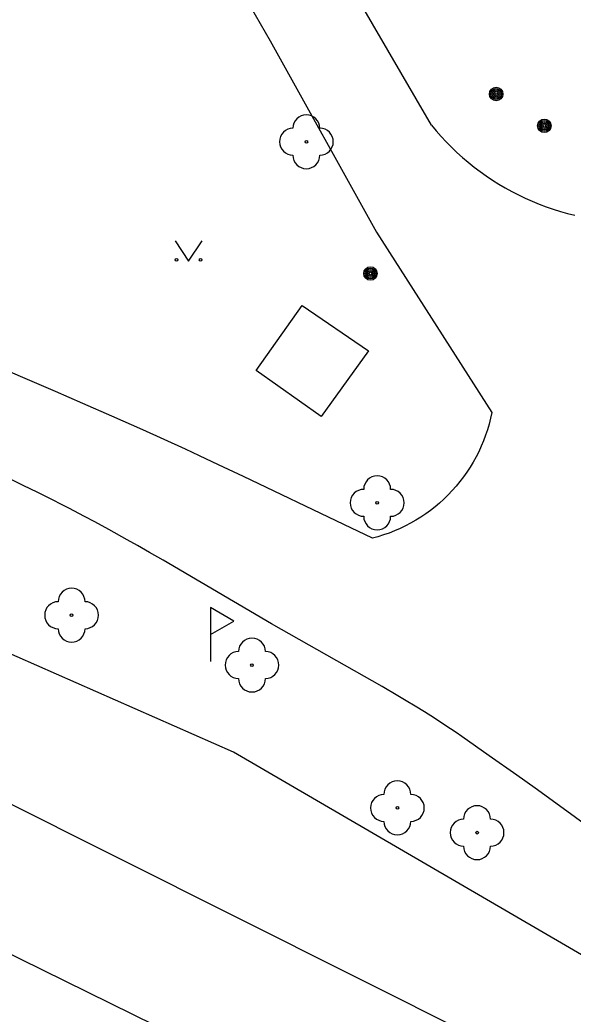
# Model space of a CAD drawing. Extents: x -540150 to -533593, y -1185082 to -1180066.
# Drawn here: x -536273.01 to -536252.46, y -1184774.99 to -1184738.1 of the extents above; entities that cross this region are included whole.
import ezdxf

# ---------------------------------------------------------------- set-up
doc = ezdxf.new("R2010")
doc.units = 0
for name, color, linetype in [('KN_HRAN_PARCEL', 7, 'Continuous'), ('Vrstva 10', 7, 'Continuous'), ('Vrstva 11', 7, 'Continuous'), ('Vrstva 22', 7, 'Continuous'), ('Vrstva 25', 7, 'Continuous'), ('Vrstva 31', 7, 'Continuous'), ('Vrstva 36', 7, 'Continuous'), ('Vrstva 7', 7, 'Continuous')]:
    doc.layers.add(name, color=color, linetype=linetype)

msp = doc.modelspace()

# ---------------------------------------------------------------- linework, layer by layer
at = {"layer": 'KN_HRAN_PARCEL'}
for p, q in [((-536244.672, -1184781.561), (-536278.862, -1184764.441)), ((-536249.882, -1184784.311), (-536280.772, -1184769.131))]:
    msp.add_line(p, q, dxfattribs=at)
at = {"layer": 'Vrstva 10'}
for p, q in [((-536257.729, -1184742.002), (-536267.662, -1184724.901)), ((-536270.172, -1184727.631), (-536263.722, -1184738.871)), ((-536263.722, -1184738.871), (-536259.762, -1184745.971)), ((-536259.762, -1184745.971), (-536255.482, -1184752.671))]:
    msp.add_line(p, q, dxfattribs=at)
for points in [[(-536257.729, -1184742.002), (-536257.55, -1184742.216), (-536257.366, -1184742.425), (-536257.176, -1184742.628), (-536256.98, -1184742.826), (-536256.778, -1184743.019), (-536256.571, -1184743.205), (-536256.359, -1184743.385), (-536256.141, -1184743.56), (-536255.919, -1184743.727), (-536255.692, -1184743.889), (-536255.46, -1184744.044), (-536255.224, -1184744.192), (-536254.984, -1184744.333), (-536254.74, -1184744.467), (-536254.492, -1184744.595), (-536254.241, -1184744.715), (-536253.986, -1184744.828), (-536253.728, -1184744.933), (-536253.467, -1184745.031), (-536253.204, -1184745.122), (-536252.938, -1184745.205), (-536252.67, -1184745.28), (-536252.399, -1184745.347)], [(-536268.452, -1184753.311), (-536269.601, -1184752.801), (-536270.679, -1184752.329), (-536271.692, -1184751.889), (-536272.644, -1184751.48), (-536273.536, -1184751.098), (-536275.212, -1184750.389), (-536276.681, -1184749.772)], [(-536272.343, -1184755.642), (-536272.888, -1184755.375), (-536273.416, -1184755.119), (-536273.929, -1184754.873), (-536274.427, -1184754.637), (-536275.395, -1184754.186), (-536276.304, -1184753.769), (-536277.159, -1184753.383), (-536277.962, -1184753.025), (-536278.717, -1184752.693), (-536279.425, -1184752.385), (-536280.09, -1184752.098), (-536281.34, -1184751.564)], [(-536255.482, -1184752.671), (-536255.529, -1184752.885), (-536255.583, -1184753.098), (-536255.645, -1184753.308), (-536255.715, -1184753.516), (-536255.792, -1184753.721), (-536255.877, -1184753.924), (-536255.969, -1184754.123), (-536256.068, -1184754.318), (-536256.175, -1184754.51), (-536256.288, -1184754.698), (-536256.408, -1184754.881), (-536256.534, -1184755.061), (-536256.667, -1184755.235), (-536256.807, -1184755.404), (-536256.952, -1184755.568), (-536257.104, -1184755.727), (-536257.272, -1184755.891), (-536257.423, -1184756.028), (-536257.591, -1184756.169), (-536257.764, -1184756.304), (-536257.941, -1184756.433), (-536258.123, -1184756.555), (-536258.31, -1184756.67), (-536258.5, -1184756.779), (-536258.695, -1184756.88), (-536258.893, -1184756.974), (-536259.094, -1184757.062), (-536259.298, -1184757.141), (-536259.506, -1184757.213), (-536259.715, -1184757.278), (-536259.912, -1184757.331)], [(-536259.912, -1184757.331), (-536260.978, -1184756.826), (-536264.705, -1184755.046), (-536265.638, -1184754.605), (-536266.34, -1184754.276), (-536266.866, -1184754.032), (-536267.658, -1184753.669), (-536268.452, -1184753.311)], [(-536268.196, -1184757.863), (-536268.639, -1184757.61), (-536269.027, -1184757.391), (-536269.709, -1184757.012), (-536270.223, -1184756.732), (-536270.61, -1184756.525), (-536271.194, -1184756.22), (-536271.488, -1184756.069), (-536271.782, -1184755.921), (-536272.343, -1184755.642)], [(-536259.554, -1184762.839), (-536263.672, -1184760.511), (-536267.692, -1184758.154), (-536268.196, -1184757.863)], [(-536251.776, -1184768.133), (-536252.976, -1184767.264), (-536253.878, -1184766.615), (-536254.556, -1184766.13), (-536255.577, -1184765.408), (-536256.089, -1184765.049), (-536256.602, -1184764.691), (-536256.814, -1184764.545), (-536257.227, -1184764.268), (-536257.617, -1184764.014), (-536257.986, -1184763.78), (-536258.335, -1184763.565), (-536258.663, -1184763.365), (-536258.972, -1184763.18), (-536259.554, -1184762.839)]]:
    msp.add_lwpolyline(points, dxfattribs=at)
at = {"layer": 'Vrstva 11'}
msp.add_line((-536264.232, -1184751.111), (-536262.522, -1184748.701), dxfattribs=at)
msp.add_lwpolyline([(-536262.522, -1184748.701), (-536260.062, -1184750.381), (-536261.822, -1184752.821), (-536264.232, -1184751.111)], dxfattribs=at)
at = {"layer": 'Vrstva 22'}
for centre in [(-536262.372, -1184742.621), (-536259.742, -1184756.021), (-536271.092, -1184760.191), (-536264.392, -1184762.041), (-536258.992, -1184767.341), (-536256.032, -1184768.261)]:
    msp.add_circle(centre, 0.05, dxfattribs=at)
for centre, start, end in [((-536262.372, -1184742.121), 0, 180), ((-536262.872, -1184742.621), 90, 270), ((-536261.872, -1184742.621), 270, 90), ((-536262.372, -1184743.121), 180, 0), ((-536259.742, -1184755.521), 0, 180), ((-536260.242, -1184756.021), 90, 270), ((-536259.242, -1184756.021), 270, 90), ((-536259.742, -1184756.521), 180, 0), ((-536271.092, -1184759.691), 0, 180), ((-536271.592, -1184760.191), 90, 270), ((-536270.592, -1184760.191), 270, 90), ((-536271.092, -1184760.691), 180, 0), ((-536264.392, -1184761.541), 0, 180), ((-536264.892, -1184762.041), 90, 270), ((-536263.892, -1184762.041), 270, 90), ((-536264.392, -1184762.541), 180, 0), ((-536258.992, -1184766.841), 0, 180), ((-536259.492, -1184767.341), 90, 270), ((-536258.492, -1184767.341), 270, 90), ((-536256.032, -1184767.761), 0, 180), ((-536256.532, -1184768.261), 90, 270), ((-536255.532, -1184768.261), 270, 90), ((-536258.992, -1184767.841), 180, 0), ((-536256.032, -1184768.761), 180, 0)]:
    msp.add_arc(centre, 0.5, start, end, dxfattribs=at)
at = {"layer": 'Vrstva 25'}
for centre, radius in [((-536255.322, -1184740.851), 0.25), ((-536255.322, -1184740.851), 0.2), ((-536255.322, -1184740.851), 0.15), ((-536255.322, -1184740.851), 0.1), ((-536255.322, -1184740.851), 0.05), ((-536253.532, -1184742.031), 0.25), ((-536253.532, -1184742.031), 0.2), ((-536253.532, -1184742.031), 0.15), ((-536253.532, -1184742.031), 0.1), ((-536253.532, -1184742.031), 0.05), ((-536259.992, -1184747.511), 0.25), ((-536259.992, -1184747.511), 0.2), ((-536259.992, -1184747.511), 0.15), ((-536259.992, -1184747.511), 0.1), ((-536259.992, -1184747.511), 0.05)]:
    msp.add_circle(centre, radius, dxfattribs=at)
at = {"layer": 'Vrstva 31'}
msp.add_line((-536265.932, -1184760.911), (-536265.932, -1184761.911), dxfattribs=at)
msp.add_lwpolyline([(-536265.932, -1184759.911), (-536265.932, -1184760.911), (-536265.066, -1184760.411)], close=True, dxfattribs=at)
at = {"layer": 'Vrstva 36'}
msp.add_lwpolyline([(-536267.248, -1184746.304), (-536266.748, -1184747.054), (-536266.248, -1184746.304)], dxfattribs=at)
for centre in [(-536267.198, -1184747.003), (-536266.299, -1184747.003)]:
    msp.add_circle(centre, 0.05, dxfattribs=at)
at = {"layer": 'Vrstva 7'}
for p, q in [((-536265.082, -1184765.271), (-536286.842, -1184755.701)), ((-536244.422, -1184777.301), (-536265.082, -1184765.271))]:
    msp.add_line(p, q, dxfattribs=at)

doc.saveas('drawing.dxf')
